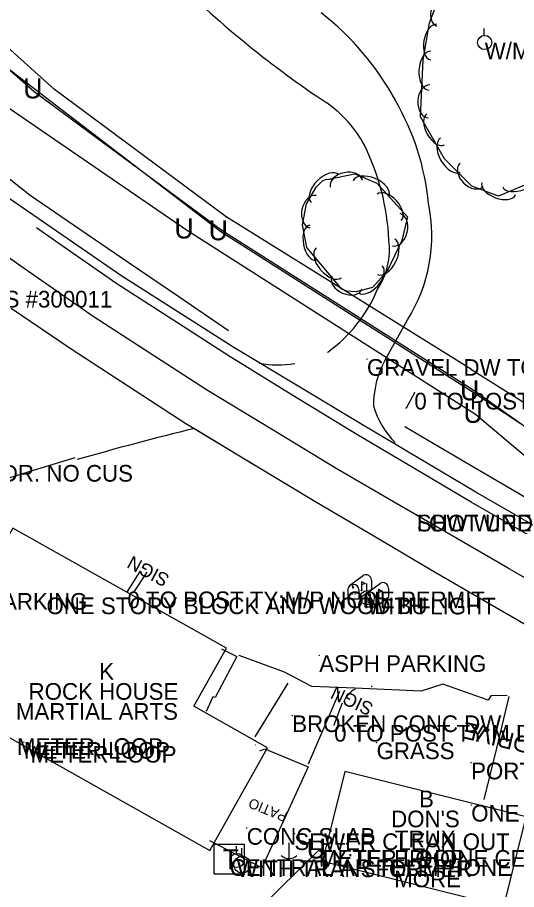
# Model space of a CAD drawing. Extents: x 954793 to 988390, y 1867850 to 1924428.
# Drawn here: x 966866.3 to 967016.2, y 1897074.8 to 1897336.4 of the extents above; entities that cross this region are included whole.
import ezdxf

# ---------------------------------------------------------------- set-up
doc = ezdxf.new("R2010")
doc.units = 0
for name, color, linetype in [('Default', 7, 'Continuous'), ('S_BUILDING', 7, 'Continuous'), ('S_BUILDING_ANNOT', 7, 'Continuous'), ('S_DITCHLINE', 7, 'Continuous'), ('S_DRIVEWAY', 7, 'Continuous'), ('S_DRIVEWAY_ANNOT', 7, 'Continuous'), ('S_EDGE_CONCRETE', 7, 'Continuous'), ('S_EDGE_PAVEMENT', 7, 'Continuous'), ('S_ELECTRIC_UTILITIES_ANNOT', 7, 'Continuous'), ('S_FIBER_OPTIC_CABLE', 7, 'Continuous'), ('S_GRAVEL_ROAD', 7, 'Continuous'), ('S_GRD_PT_SYM', 7, 'Continuous'), ('S_MAILBOX', 7, 'Continuous'), ('S_MISC_STRUCTURES_ANNOT', 7, 'Continuous'), ('S_MISC_TOPO_POINT', 7, 'Continuous'), ('S_MSC_PT_SYM', 7, 'Continuous'), ('S_PARKING', 7, 'Continuous'), ('S_PAVEMENT_CROWN', 7, 'Continuous'), ('S_PRIMARY_CTL_ANNOT', 7, 'Continuous'), ('S_SHOULDER', 7, 'Continuous'), ('S_SIDEWALK', 7, 'Continuous'), ('S_SIGN', 7, 'Continuous'), ('S_SIGN_ANNOT', 7, 'Continuous'), ('S_SURVEY_TEXT_ANNOT', 7, 'Continuous'), ('S_TELEPHONE_UTILITIES', 7, 'Continuous'), ('S_TELEPHONE_UTILITIES_ANNOT', 7, 'Continuous'), ('S_TREE', 7, 'Continuous'), ('S_UNDERGROUND_CABLE', 7, 'Continuous'), ('S_UNDERGROUND_CABLE_ANNOT', 7, 'Continuous'), ('S_UTILITY_POLE', 7, 'Continuous'), ('S_UTILITY_POLE_ANNOT', 7, 'Continuous'), ('S_UTL_PT_SYM', 7, 'Continuous'), ('S_WATER_UTILITIES', 7, 'Continuous')]:
    doc.layers.add(name, color=color, linetype=linetype)

msp = doc.modelspace()

# ---------------------------------------------------------------- linework, layer by layer
at = {"layer": 'S_BUILDING'}
for points in [[(966929.09, 1897147.14), (966864.94, 1897183.16), (966837.87, 1897134.96), (966924.16, 1897086.5), (966941.47, 1897117.33), (966919.33, 1897129.77)], [(967019.08, 1897096.61), (966964.64, 1897110.21), (966957.91, 1897083.3), (967012.36, 1897069.7)]]:
    msp.add_lwpolyline(points, close=True, dxfattribs=at)
at = {"layer": 'S_DITCHLINE'}
for points in [[(966929.73, 1897242.44), (966914.83, 1897252.57), (966899.93, 1897262.71), (966885.04, 1897272.84), (966870.14, 1897282.98), (966855.06, 1897294.91), (966839.97, 1897306.85), (966829.92, 1897315.35), (966819.87, 1897323.84), (966809.81, 1897332.33), (966799.76, 1897340.82)], [(967059.25, 1897168.09), (967038.01, 1897180.86), (967016.77, 1897193.64), (966999.71, 1897203.61), (966982.65, 1897213.58)]]:
    msp.add_lwpolyline(points, dxfattribs=at)
at = {"layer": 'S_DRIVEWAY'}
for points in [[(966947.57, 1897136.64), (966937.6, 1897120.56)], [(966963.03, 1897134.14), (966953.7, 1897112.34)], [(967006.48, 1897101.74), (967010.26, 1897117.21), (967014.04, 1897132.68)]]:
    msp.add_lwpolyline(points, dxfattribs=at)
at = {"layer": 'S_EDGE_CONCRETE'}
msp.add_lwpolyline([(966939.09, 1897116.34), (966940.69, 1897116.97), (966953.7, 1897111.62), (966946.75, 1897096.45), (966939.79, 1897081.27), (966924.13, 1897089.35)], dxfattribs=at)
at = {"layer": 'S_EDGE_PAVEMENT'}
for points in [[(967224.91, 1897063.58), (967209.92, 1897072.14), (967194.93, 1897080.7), (967179.94, 1897089.26), (967164.94, 1897097.82), (967149.95, 1897106.38), (967130.9, 1897117.31), (967111.86, 1897128.24), (967091.31, 1897140.05), (967070.75, 1897151.86), (967053.62, 1897161.71), (967036.49, 1897171.56), (967019.54, 1897181.3), (967002.59, 1897191.04), (966985.41, 1897201.15), (966968.24, 1897211.26), (966949.08, 1897223.02), (966929.92, 1897234.79), (966913.05, 1897245.66), (966896.19, 1897256.54), (966878.48, 1897268.84), (966872.08, 1897273.28)], [(967228.06, 1897034.22), (967213.07, 1897042.79), (967198.07, 1897051.35), (967183.07, 1897059.92), (967168.07, 1897068.49), (967153.07, 1897077.06), (967138.08, 1897085.63), (967118.85, 1897096.66), (967099.63, 1897107.69), (967079.02, 1897119.57), (967058.4, 1897131.45), (967041.37, 1897141.26), (967024.35, 1897151.07), (967007.47, 1897160.83), (966990.59, 1897170.6), (966973.37, 1897180.77), (966956.14, 1897190.94), (966936.51, 1897202.73), (966916.87, 1897214.51), (966899.69, 1897225.68), (966882.51, 1897236.85), (966864.51, 1897249.13)], [(966919.53, 1897213.11), (966937.64, 1897202.1)], [(966656.87, 1897095.41), (966667.88, 1897101.8), (966678.89, 1897108.2), (966689.91, 1897114.59), (966700.92, 1897120.99), (966720.06, 1897130.38), (966739.2, 1897139.78), (966756.42, 1897148.27), (966773.64, 1897156.76), (966791.71, 1897164.29), (966809.78, 1897171.81), (966827.22, 1897181.17), (966844.66, 1897190.53), (966852.32, 1897194), (966858.7, 1897196.69), (966871.21, 1897200.55), (966883.71, 1897204.41)]]:
    msp.add_lwpolyline(points, dxfattribs=at)
msp.add_ellipse((967097.04, 1896453.21), major_axis=(-751.33, -287.21), ratio=0.969631, start_param=4.580805, end_param=4.626145, dxfattribs=at)
at = {"layer": 'S_FIBER_OPTIC_CABLE'}
for p, q in [((966871.4, 1897314.1), (966856.74, 1897326.94)), ((966927.71, 1897272.53), (966871.4, 1897314.1)), ((967003.19, 1897224.63), (966927.71, 1897272.53)), ((967035.71, 1897201.53), (967003.19, 1897224.63))]:
    msp.add_line(p, q, dxfattribs=at)
at = {"layer": 'S_GRAVEL_ROAD'}
for points in [[(966976.71, 1897233.47), (966983.49, 1897245.71)], [(966979.83, 1897208.87), (966979.83, 1897208.87)]]:
    msp.add_lwpolyline(points, dxfattribs=at)
msp.add_arc((966937.53, 1897280.02), 37.65, 28.7615, 54.7272, dxfattribs=at)
for centre, major_axis, ratio, start_param, end_param in [((967126.85, 1897562.81), (291.66, -84.14), 0.996805, 4.21319, 4.407447), ((966904.86, 1897270.38), (-25.42, 81.77), 0.999207, 4.910969, 5.31744), ((966914.12, 1897273.28), (-29.16, 70.24), 0.999714, 4.415434, 4.845095), ((966907.8, 1897266.93), (-26.46, 65.99), 0.985182, 4.374597, 4.791054), ((966943.89, 1897271.33), (14.14, -45.24), 0.988071, 0.69961, 1.468582), ((966956.05, 1897266.78), (18.38, 12.22), 0.993756, 5.111444, 5.824912), ((966933.99, 1897271.03), (42.99, 7.86), 0.989926, 5.158934, 5.713414), ((966944.49, 1897262.85), (29.39, -9.36), 0.994473, 5.525914, 5.530728), ((966944.49, 1897262.85), (29.39, -9.36), 0.994473, 4.838558, 5.18616), ((966999.69, 1897219.96), (2.42, -27.04), 0.973091, 4.10474, 4.630887), ((966997.14, 1897226.61), (15.43, -19.73), 0.989626, 4.329408, 4.844879)]:
    msp.add_ellipse(centre, major_axis=major_axis, ratio=ratio, start_param=start_param, end_param=end_param, dxfattribs=at)
at = {"layer": 'S_GRD_PT_SYM'}
msp.add_lwpolyline([(966986.26, 1897187.22), (966986.26, 1897187.27), (966986.26, 1897187.22), (966986.21, 1897187.22), (966986.26, 1897187.22), (966986.26, 1897187.17), (966986.26, 1897187.22), (966986.31, 1897187.22)], dxfattribs=at)
at = {"layer": 'S_MAILBOX'}
for p, q in [((966966.09, 1897165.94), (966970.22, 1897169.05)), ((966969.7, 1897167.23), (966969.7, 1897164.51)), ((966971.21, 1897163.57), (966975.34, 1897166.67)), ((966972.65, 1897167.57), (966972.65, 1897164.86)), ((966965.53, 1897164.67), (966965.53, 1897161.95)), ((966968.86, 1897161.95), (966972.65, 1897164.86)), ((966968.86, 1897164.67), (966968.86, 1897161.95)), ((966974.82, 1897164.85), (966974.82, 1897162.14)), ((966977.78, 1897165.2), (966977.78, 1897162.48)), ((966965.53, 1897161.95), (966968.86, 1897161.95)), ((966970.66, 1897162.29), (966970.66, 1897159.58)), ((966973.98, 1897159.58), (966977.78, 1897162.48)), ((966973.98, 1897162.29), (966973.98, 1897159.58)), ((966970.66, 1897159.58), (966973.98, 1897159.58))]:
    msp.add_line(p, q, dxfattribs=at)
for points in [[(966969.7, 1897167.23), (966970.81, 1897166.56), (966969.7, 1897166.22)], [(966966.72, 1897165.78), (966966.94, 1897165.64), (966966.94, 1897165.25), (966967.25, 1897165.25), (966967.25, 1897165.61), (966967.05, 1897165.86), (966966.72, 1897165.81)], [(966974.82, 1897164.85), (966975.93, 1897164.19), (966974.82, 1897163.84)], [(966971.84, 1897163.41), (966972.06, 1897163.27), (966972.06, 1897162.88), (966972.37, 1897162.88), (966972.37, 1897163.24), (966972.17, 1897163.49), (966971.84, 1897163.43)]]:
    msp.add_lwpolyline(points, dxfattribs=at)
for centre, end in [((966970.99, 1897167.57), 117.5718), ((966967.2, 1897164.67), 180), ((966976.11, 1897165.2), 117.5718), ((966972.32, 1897162.29), 180)]:
    msp.add_arc(centre, 1.66, 0, end, dxfattribs=at)
for centre in [(966969.7, 1897164.51), (966974.82, 1897162.14)]:
    msp.add_ellipse(centre, major_axis=(0.145, 0.132), ratio=0.564646, dxfattribs=at)
at = {"layer": 'S_MSC_PT_SYM'}
for points in [[(966971.31, 1897233.91), (966971.31, 1897233.96), (966971.31, 1897233.91), (966971.26, 1897233.91), (966971.31, 1897233.91), (966971.31, 1897233.86), (966971.31, 1897233.91), (966971.36, 1897233.91)], [(966985.54, 1897223.8), (966985.54, 1897223.85), (966985.54, 1897223.8), (966985.49, 1897223.8), (966985.54, 1897223.8), (966985.54, 1897223.75), (966985.54, 1897223.8), (966985.59, 1897223.8)], [(966983.05, 1897219.22), (966983.05, 1897219.27), (966983.05, 1897219.22), (966983, 1897219.22), (966983.05, 1897219.22), (966983.05, 1897219.17), (966983.05, 1897219.22), (966983.1, 1897219.22)], [(966903.18, 1897170.19), (966903.18, 1897170.24), (966903.18, 1897170.19), (966903.13, 1897170.19), (966903.18, 1897170.19), (966903.18, 1897170.14), (966903.18, 1897170.19), (966903.23, 1897170.19)], [(966899.38, 1897164.18), (966899.38, 1897164.23), (966899.38, 1897164.18), (966899.33, 1897164.18), (966899.38, 1897164.18), (966899.38, 1897164.13), (966899.38, 1897164.18), (966899.43, 1897164.18)], [(966956.99, 1897145.08), (966956.99, 1897145.13), (966956.99, 1897145.08), (966956.94, 1897145.08), (966956.99, 1897145.08), (966956.99, 1897145.03), (966956.99, 1897145.08), (966957.04, 1897145.08)], [(966963.86, 1897130.63), (966963.86, 1897130.68), (966963.86, 1897130.63), (966963.81, 1897130.63), (966963.86, 1897130.63), (966963.86, 1897130.58), (966963.86, 1897130.63), (966963.91, 1897130.63)], [(966948.87, 1897127.02), (966948.87, 1897127.07), (966948.87, 1897127.02), (966948.82, 1897127.02), (966948.87, 1897127.02), (966948.87, 1897126.97), (966948.87, 1897127.02), (966948.92, 1897127.02)], [(966961.45, 1897124.16), (966961.45, 1897124.21), (966961.45, 1897124.16), (966961.4, 1897124.16), (966961.45, 1897124.16), (966961.45, 1897124.11), (966961.45, 1897124.16), (966961.5, 1897124.16)], [(966868.31, 1897119.02), (966868.31, 1897119.07), (966868.31, 1897119.02), (966868.26, 1897119.02), (966868.31, 1897119.02), (966868.31, 1897118.97), (966868.31, 1897119.02), (966868.36, 1897119.02)], [(966870.28, 1897117.85), (966870.28, 1897117.9), (966870.28, 1897117.85), (966870.23, 1897117.85), (966870.28, 1897117.85), (966870.28, 1897117.8), (966870.28, 1897117.85), (966870.33, 1897117.85)], [(966974.2, 1897118.89), (966974.2, 1897118.94), (966974.2, 1897118.89), (966974.15, 1897118.89), (966974.2, 1897118.89), (966974.2, 1897118.84), (966974.2, 1897118.89), (966974.25, 1897118.89)], [(967002.58, 1897112.83), (967002.58, 1897112.88), (967002.58, 1897112.83), (967002.53, 1897112.83), (967002.58, 1897112.83), (967002.58, 1897112.78), (967002.58, 1897112.83), (967002.63, 1897112.83)], [(967002.62, 1897100.18), (967002.62, 1897100.23), (967002.62, 1897100.18), (967002.57, 1897100.18), (967002.62, 1897100.18), (967002.62, 1897100.13), (967002.62, 1897100.18), (967002.67, 1897100.18)], [(966935.21, 1897093.21), (966935.21, 1897093.26), (966935.21, 1897093.21), (966935.16, 1897093.21), (966935.21, 1897093.21), (966935.21, 1897093.16), (966935.21, 1897093.21), (966935.26, 1897093.21)], [(966949.52, 1897091.62), (966949.52, 1897091.67), (966949.52, 1897091.62), (966949.47, 1897091.62), (966949.52, 1897091.62), (966949.52, 1897091.57), (966949.52, 1897091.62), (966949.57, 1897091.62)], [(966956.86, 1897086.64), (966956.86, 1897086.69), (966956.86, 1897086.64), (966956.81, 1897086.64), (966956.86, 1897086.64), (966956.86, 1897086.59), (966956.86, 1897086.64), (966956.91, 1897086.64)]]:
    msp.add_lwpolyline(points, dxfattribs=at)
at = {"layer": 'S_PARKING'}
for points in [[(967013.38, 1897132.92), (967008.6, 1897133.03), (967007.66, 1897131.61), (966994.12, 1897136.42), (966987.62, 1897134.31), (966967.67, 1897135.22), (966954.79, 1897135.73), (966946.56, 1897140.03), (966932.97, 1897144.96)], [(966937.9, 1897118.1), (966937.84, 1897118.13)]]:
    msp.add_lwpolyline(points, dxfattribs=at)
for start_param, end_param in [(1.095141, 1.807264), (0.373432, 0.422721)]:
    msp.add_ellipse((966971.26, 1897128.39), major_axis=(4.17, 6.12), ratio=0.999923, start_param=start_param, end_param=end_param, dxfattribs=at)
at = {"layer": 'S_PAVEMENT_CROWN'}
msp.add_lwpolyline([(967219.07, 1897053.37), (967204.08, 1897061.93), (967189.09, 1897070.5), (967174.1, 1897079.07), (967159.1, 1897087.64), (967144.11, 1897096.21), (967124.99, 1897107.29), (967105.86, 1897118.37), (967085.28, 1897130.17), (967064.7, 1897141.97), (967047.59, 1897151.73), (967030.48, 1897161.48), (967013.54, 1897171.29), (966996.59, 1897181.09), (966979.32, 1897191.11), (966962.05, 1897201.13), (966942.6, 1897212.9), (966923.16, 1897224.68), (966906.14, 1897235.69), (966889.12, 1897246.7), (966871.33, 1897259.04), (966853.54, 1897271.38)], dxfattribs=at)
at = {"layer": 'S_SHOULDER'}
msp.add_lwpolyline([(967232.64, 1897063.32), (967214.53, 1897073.69), (967196.41, 1897084.05), (967178.29, 1897094.41), (967160.18, 1897104.78), (967142.06, 1897115.14), (967123.94, 1897125.5), (967105.83, 1897135.87), (967087.71, 1897146.23), (967069.6, 1897156.59), (967051.48, 1897166.96), (967038.32, 1897174.25), (967021.18, 1897184.1), (967004.04, 1897193.95), (966987.03, 1897204.08), (966970.01, 1897214.2), (966950.65, 1897225.8), (966931.29, 1897237.39), (966914.48, 1897248.11), (966897.67, 1897258.82), (966879.98, 1897271.02), (966862.29, 1897283.22)], dxfattribs=at)
at = {"layer": 'S_SIDEWALK'}
msp.add_lwpolyline([(966927.58, 1897146.95), (966932.19, 1897144.68), (966925.76, 1897132.4), (966925.06, 1897132.59), (966922.98, 1897128.14)], dxfattribs=at)
at = {"layer": 'S_SIGN'}
for p, q in [((966985.54, 1897223.8), (966983.05, 1897219.22)), ((966899.38, 1897164.18), (966903.18, 1897170.19)), ((966905.17, 1897170.03), (966901.09, 1897163.82)), ((966961.45, 1897124.16), (966963.86, 1897130.63))]:
    msp.add_line(p, q, dxfattribs=at)
at = {"layer": 'S_TELEPHONE_UTILITIES'}
msp.add_lwpolyline([(966925.39, 1897079.35), (966925.39, 1897088.35), (966934.39, 1897088.35), (966934.39, 1897079.35)], close=True, dxfattribs=at)
at = {"layer": 'S_TREE'}
for points in [[(967043.03, 1897339.12), (967036.72, 1897327.35), (967033.08, 1897313.92), (967028.39, 1897299.55), (967022.42, 1897287.73), (967010.85, 1897282.78), (967002.78, 1897285.76), (966994.57, 1897293.96), (966987.34, 1897306.59), (966988.18, 1897323.6), (966990.1, 1897334.77), (966996.38, 1897351.41)], [(966959.79, 1897287.86), (966967.66, 1897289.46), (966974.32, 1897286.66), (966983.46, 1897276.63), (966981.81, 1897269.52), (966977.37, 1897260.32), (966972.99, 1897255.36), (966968.07, 1897254.06), (966965.13, 1897254.32), (966963.72, 1897254.93), (966953.22, 1897267.36), (966951.95, 1897274.16), (966953.15, 1897280.46), (966956.07, 1897285.49), (966957.96, 1897287.4), (966958.89, 1897287.83), (966961.34, 1897288.03)]]:
    msp.add_lwpolyline(points, dxfattribs=at)
for centre, major_axis, ratio in [((966994.03, 1897338.43), (-1.75, -4.64), 0.685311), ((966991.26, 1897329), (-0.91, -5.27), 0.540699), ((966990.15, 1897320.47), (-0.29, -5.86), 0.55008), ((966989.96, 1897311.21), (-0.24, -4.95), 0.685311), ((966991.94, 1897302.82), (2.65, -4.64), 0.540699), ((966996.34, 1897295.12), (2.91, -5.09), 0.55008), ((967002.71, 1897289.2), (3.51, -3.5), 0.685311), ((966958.67, 1897285.1), (-4.13, -4.17), 0.55008), ((966965.12, 1897286.51), (-4.86, -0.98), 0.685311), ((966972.54, 1897285.11), (-5.41, 2.27), 0.55008), ((967017.46, 1897287.91), (5.4, 2.31), 0.55008), ((967010.86, 1897285.04), (5.01, -1.86), 0.540699), ((966978.02, 1897279.45), (-3.6, 3.95), 0.540699), ((966955.13, 1897278.15), (-0.93, -4.87), 0.685311), ((966980.11, 1897272.73), (1.12, 4.83), 0.685311), ((966955.09, 1897268.86), (0.98, -5.26), 0.540699), ((966977.07, 1897264.58), (2.56, 5.28), 0.55008), ((966959.83, 1897262.82), (3.79, -4.48), 0.55008), ((966972.36, 1897257.85), (3.54, 4.01), 0.540699), ((966965.33, 1897256.83), (4.55, -1.97), 0.685311)]:
    msp.add_ellipse(centre, major_axis=major_axis, ratio=ratio, start_param=3.141593, end_param=6.283185, dxfattribs=at)
at = {"layer": 'S_UNDERGROUND_CABLE'}
for p, q in [((966871.73, 1897314.66), (966856.47, 1897326.51)), ((966927.4, 1897272.12), (966871.73, 1897314.66)), ((966917.11, 1897272.64), (966863.9, 1897309.14)), ((967003.94, 1897217.33), (966917.11, 1897272.64)), ((967002.89, 1897224.09), (966927.4, 1897272.12)), ((967036.03, 1897202.13), (967002.89, 1897224.09)), ((967028.43, 1897196.63), (967003.94, 1897217.33)), ((966956.83, 1897086.6), (966923.27, 1897053.54))]:
    msp.add_line(p, q, dxfattribs=at)
at = {"layer": 'S_UTILITY_POLE'}
for p, q in [((967006.55, 1897331.04), (967006.55, 1897333.15)), ((966971.24, 1897164.46), (966971.24, 1897166.57)), ((966932.13, 1897085.63), (966932.13, 1897087.74)), ((966947.87, 1897088.79), (966947.87, 1897084.06)), ((966933.7, 1897084.75), (966933.7, 1897087.23))]:
    msp.add_line(p, q, dxfattribs=at)
for centre, radius in [((967006.67, 1897328.9), 2.13), ((966971.36, 1897162.32), 2.13), ((966932.25, 1897083.49), 2.13), ((966933.84, 1897082.23), 2.5)]:
    msp.add_circle(centre, radius, dxfattribs=at)
msp.add_arc((966947.93, 1897087.48), 3.41, 226.3972, 313.6028, dxfattribs=at)
at = {"layer": 'S_UTL_PT_SYM'}
for points in [[(966871.4, 1897314.1), (966871.4, 1897314.15), (966871.4, 1897314.1), (966871.35, 1897314.1), (966871.4, 1897314.1), (966871.4, 1897314.05), (966871.4, 1897314.1), (966871.45, 1897314.1)], [(966877.53, 1897314.77), (966877.53, 1897314.82), (966877.53, 1897314.77), (966877.48, 1897314.77), (966877.53, 1897314.77), (966877.53, 1897314.72), (966877.53, 1897314.77), (966877.58, 1897314.77)], [(966928.99, 1897276.58), (966928.99, 1897276.63), (966928.99, 1897276.58), (966928.94, 1897276.58), (966928.99, 1897276.58), (966928.99, 1897276.53), (966928.99, 1897276.58), (966929.04, 1897276.58)], [(966927.71, 1897272.53), (966927.71, 1897272.58), (966927.71, 1897272.53), (966927.66, 1897272.53), (966927.71, 1897272.53), (966927.71, 1897272.48), (966927.71, 1897272.53), (966927.76, 1897272.53)], [(967002.7, 1897230.75), (967002.7, 1897230.8), (967002.7, 1897230.75), (967002.65, 1897230.75), (967002.7, 1897230.75), (967002.7, 1897230.7), (967002.7, 1897230.75), (967002.75, 1897230.75)], [(967002.71, 1897230.69), (967002.71, 1897230.74), (967002.71, 1897230.69), (967002.66, 1897230.69), (967002.71, 1897230.69), (967002.71, 1897230.64), (967002.71, 1897230.69), (967002.76, 1897230.69)], [(967003.19, 1897224.63), (967003.19, 1897224.68), (967003.19, 1897224.63), (967003.14, 1897224.63), (967003.19, 1897224.63), (967003.19, 1897224.58), (967003.19, 1897224.63), (967003.24, 1897224.63)], [(966986.26, 1897187.22), (966986.26, 1897187.27), (966986.26, 1897187.22), (966986.21, 1897187.22), (966986.26, 1897187.22), (966986.26, 1897187.17), (966986.26, 1897187.22), (966986.31, 1897187.22)]]:
    msp.add_lwpolyline(points, dxfattribs=at)
at = {"layer": 'S_WATER_UTILITIES'}
for p, q in [((966877.53, 1897314.77), (966789.88, 1897393.42)), ((966928.99, 1897276.58), (966877.53, 1897314.77)), ((967002.7, 1897230.75), (966928.99, 1897276.58)), ((967002.71, 1897230.69), (967002.7, 1897230.75)), ((967042.24, 1897205.79), (967002.71, 1897230.69))]:
    msp.add_line(p, q, dxfattribs=at)

# ---------------------------------------------------------------- texts
at = {"layer": 'Default'}
for p in [(966868.1, 1897312.11), (966913.48, 1897270.1), (966923.77, 1897269.57), (966999.27, 1897221.55), (967000.31, 1897214.79), (966953.2, 1897084.06)]:
    msp.add_text('U', height=6, rotation=360, dxfattribs=at).set_placement(p)
at = {"layer": 'S_BUILDING_ANNOT'}
for s, height, p in [('K', 5, (966890.92, 1897137.7)), ('ROCK HOUSE', 5, (966869.7, 1897131.7)), ('MARTIAL ARTS', 5.0004, (966865.88, 1897125.7)), ('B', 5, (966986.94, 1897099.46)), ("DON'S ", 5, (966978.57, 1897093.45)), ('TRUX', 5, (966979.72, 1897087.45)), ('&', 5, (966986.61, 1897081.45)), ('MORE', 5, (966979.48, 1897075.45))]:
    msp.add_text(s, height=height, dxfattribs=at).set_placement(p)
at = {"layer": 'S_DRIVEWAY_ANNOT'}
msp.add_text('PAVED DRIVE', height=5.0004, rotation=166.5819, dxfattribs=at).set_placement((967044.44, 1897114.72))
at = {"layer": 'S_ELECTRIC_UTILITIES_ANNOT'}
msp.add_text('LOW WIRE', height=5, dxfattribs=at).set_placement((966986.26, 1897182.22))
at = {"layer": 'S_MAILBOX'}
for p in [(966966.3, 1897163.14), (966971.42, 1897160.77)]:
    msp.add_text('US', height=0.96, rotation=360, dxfattribs=at).set_placement(p)
at = {"layer": 'S_MISC_STRUCTURES_ANNOT'}
for s, p in [('METER LOOP', (966866.22, 1897115.16)), ('METER LOOP', (966868.31, 1897114.02)), ('METER LOOP', (966870.28, 1897112.85)), ('SEWER CLEAN OUT', (966949.52, 1897086.62)), ('METER LOOP', (966956.86, 1897081.64))]:
    msp.add_text(s, height=5, dxfattribs=at).set_placement(p)
msp.add_text('PATIO', height=3, rotation=157.6731, dxfattribs=at).set_placement((966947.67, 1897097.73))
at = {"layer": 'S_MISC_TOPO_POINT'}
msp.add_text('SHOT UNDER LOW WIRE', height=5, dxfattribs=at).set_placement((966986.26, 1897182.22))
at = {"layer": 'S_PRIMARY_CTL_ANNOT'}
msp.add_text('PD:ARDOT GPS #300011', height=5, dxfattribs=at).set_placement((966816.42, 1897249.39))
at = {"layer": 'S_SIGN_ANNOT'}
for s, p in [('0 TO POST TY:M/W EDGEWOOD CADDO DRIVE', (966985.54, 1897218.8)), ('0 TO POST TY:M/P NONE PERMIT', (966899.38, 1897159.18)), ('0 TO POST TY:M DONS TRUCKS AND MORE', (966961.45, 1897119.16))]:
    msp.add_text(s, height=5, dxfattribs=at).set_placement(p)
for rotation, p in [(151.8803, (966912.33, 1897168.91)), (154.9468, (966973.57, 1897130.38))]:
    msp.add_text('SIGN', height=4, rotation=rotation, dxfattribs=at).set_placement(p)
at = {"layer": 'S_SURVEY_TEXT_ANNOT'}
for s, p in [('GRAVEL DW TO MOBILE HOME NO CUS', (966971.31, 1897228.91)), ('CADDO DR. NO CUS', (966835.66, 1897197.15)), ('GRAVEL PARKING', (966828.29, 1897158.72)), ('ONE STORY BLOCK AND WOOD BU', (966875.07, 1897157.39)), ('ASPH PARKING', (966956.99, 1897140.08)), ('BROKEN CONC DW', (966948.87, 1897122.02)), ('GRASS', (966974.2, 1897113.89)), ('PORTABLE WOOD/METAL BU', (967002.58, 1897107.83)), ('ONE STORY BRICK BU', (967002.62, 1897095.18)), ('CONC SLAB', (966935.21, 1897088.21))]:
    msp.add_text(s, height=5, dxfattribs=at).set_placement(p)
at = {"layer": 'S_TELEPHONE_UTILITIES'}
msp.add_text('T', height=6, rotation=360, dxfattribs=at).set_placement((966927.95, 1897080.85))
at = {"layer": 'S_TELEPHONE_UTILITIES_ANNOT'}
msp.add_text('CENTRAL AR TELEPHONE', height=5, dxfattribs=at).set_placement((966930.12, 1897078.87))
at = {"layer": 'S_UNDERGROUND_CABLE_ANNOT'}
msp.add_text('TY:TELEPHONE CENTRAL AR TELEPHONE', height=5, dxfattribs=at).set_placement((966956.83, 1897081.6))
at = {"layer": 'S_UTILITY_POLE_ANNOT'}
for s, p in [('W/METER LOOP', (967006.67, 1897323.9)), ('WITH LIGHT', (966971.36, 1897157.32)), ('WITH TRANSFORMER', (966932.25, 1897078.49))]:
    msp.add_text(s, height=5, dxfattribs=at).set_placement(p)

doc.saveas('drawing.dxf')
